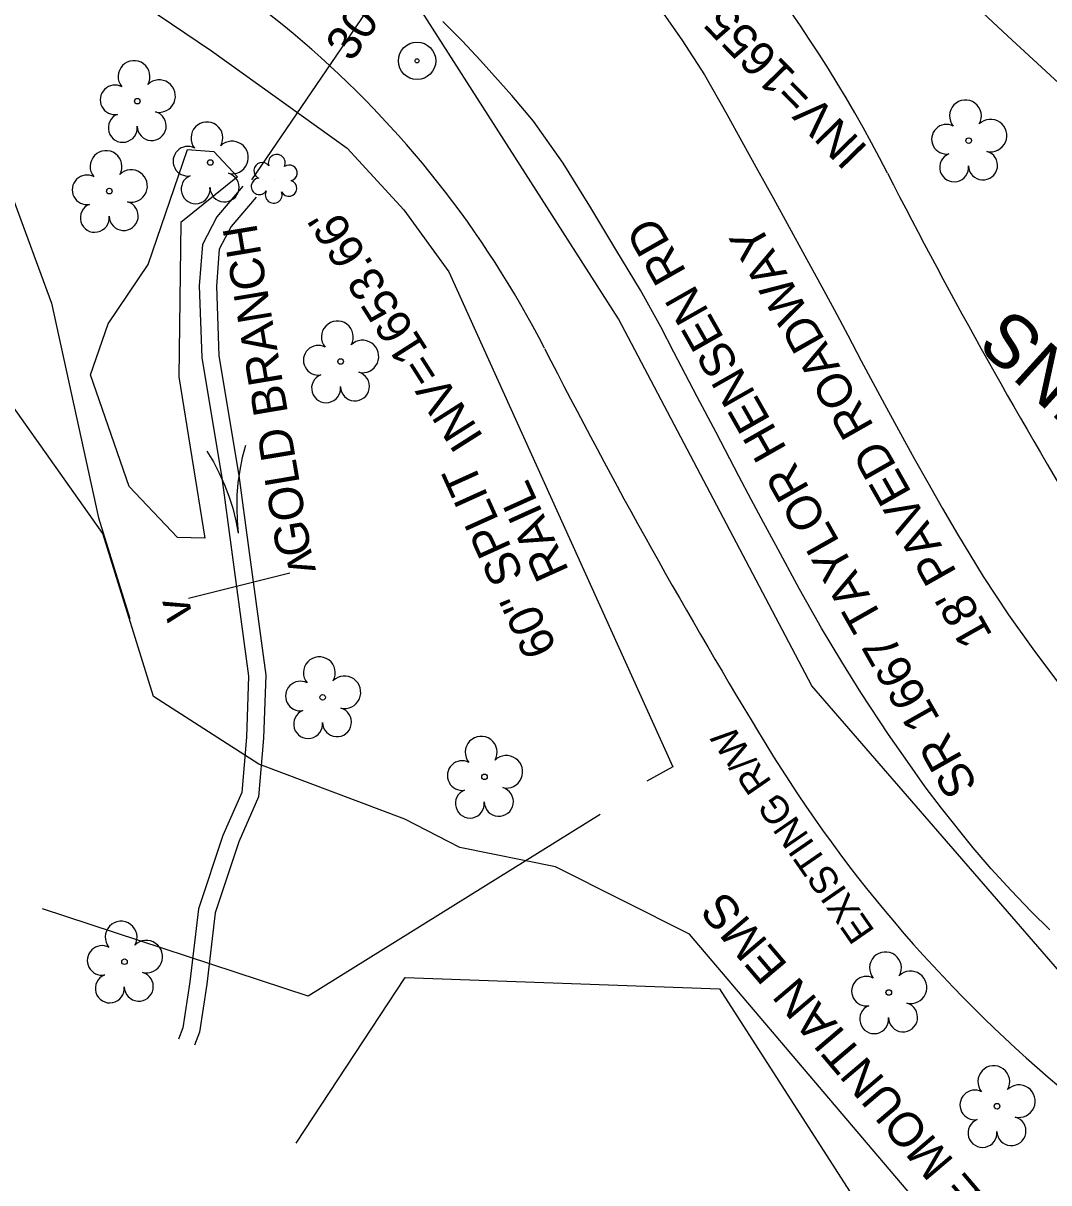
# Model space of a CAD drawing. Extents: x 472260 to 482161, y 489063 to 507124.
# Drawn here: x 476541.6 to 476661.4, y 500512.6 to 500648.1 of the extents above; entities that cross this region are included whole.
import ezdxf

# ---------------------------------------------------------------- set-up
doc = ezdxf.new("R2010")
doc.units = 0
for name, color, linetype in [('Exist Hydrographic Top of Bank', 7, 'Continuous'), ('Exist Other Culture AG Tank Leader', 7, 'Continuous'), ('Exist Structure Minor Drop Inlet Cogo Elevation', 7, 'Continuous'), ('Exist Structure Minor Pipes CMP 15 Inch Cogo Point CELL', 7, 'Continuous'), ('Exist Structure Minor Pipes HDPE 12 Inch Text', 7, 'Continuous'), ('Prop Drainage Structure Catch Basin Grate 840 03E CELL', 7, 'Continuous'), ('Prop Drainage Structure Drop Inlet Grate 2 Wide Slots and Flat Grates 840 20 Label', 7, 'Continuous'), ('Prop Drainage Structure Drop Inlet Grate 2 Wide Slots and Sag Grates 840 22 Label', 7, 'Continuous'), ('Prop Drainage Structure Outlet Berm Ditch 850 10 Label', 7, 'Continuous'), ('Prop Drainage Structure Outlet Generic CELL', 7, 'Continuous'), ('Prop Drainage Structure Pipe CSP 54in Label', 7, 'Continuous'), ('Prop Drainage Structure Pipe CSP 60in Label', 7, 'Continuous'), ('Prop Drainage Structure Pipe RCP 15in Class III Label', 7, 'Continuous'), ('Prop Drainage Structure Pipe RCP 24in Class III', 7, 'Continuous'), ('Prop Drainage Structure Pipe RCP 72in Class III', 7, 'Continuous'), ('Prop Drainage Structure Pipe Stub Out CELL', 7, 'Continuous'), ('Prop Drainage Structure Plot Symbol 20 Scale CELL', 7, 'Continuous'), ('Prop Drainage Structure Tops and Inverts LABEL', 7, 'Continuous'), ('Prop Erosion Embankment Toe Protection Label', 7, 'Continuous'), ('Prop Erosion Rip Rap Pad at Outlet CELL', 7, 'Continuous'), ('Prop Erosion Rip Rap Pad at Outlet Label', 7, 'Continuous'), ('Scratch_Level_7', 7, 'Continuous'), ('Scratch_Level_8', 7, 'Continuous')]:
    doc.layers.add(name, color=color, linetype=linetype)

msp = doc.modelspace()

# ---------------------------------------------------------------- linework, layer by layer
at = {"layer": 'Exist Other Culture AG Tank Leader'}
msp.add_line((476602.61, 500680.14), (476568.26, 500629.82), dxfattribs=at)
at = {"layer": 'Exist Structure Minor Drop Inlet Cogo Elevation'}
for centre, radius, start, end in [((478884.49, 503049.53), 3276.8, 223.91157, 228.4381), ((476497.81, 500556.65), 162.55, 27.0574, 71.839), ((476497.81, 500556.65), 117.55, 27.0574, 71.839), ((477230, 500930.64), 659.62, 207.0574, 211.36729), ((477230, 500930.64), 704.62, 207.0574, 211.36729), ((476768.56, 500649.33), 164.2, 211.3673, 249.4634)]:
    msp.add_arc(centre, radius, start, end, dxfattribs=at)
at = {"layer": 'Prop Drainage Structure Catch Basin Grate 840 03E CELL'}
msp.add_lwpolyline([(476692.39, 500442.25), (476685.43, 500450.64), (476666.86, 500474.13), (476659.92, 500494), (476619.43, 500541.67), (476603.77, 500549.55), (476592.62, 500551.79), (476586.19, 500555.12), (476569.12, 500561.53), (476556.83, 500569.46), (476550.92, 500588.49), (476530.74, 500616.96), (476529.5, 500622.19), (476530.66, 500630.03)], dxfattribs=at)
at = {"layer": 'Prop Drainage Structure Drop Inlet Grate 2 Wide Slots and Flat Grates 840 20 Label'}
for p, q in [((476554.94, 500639), (476554.94, 500639)), ((476652.06, 500634.39), (476652.06, 500634.39)), ((476563.46, 500631.83), (476563.46, 500631.83)), ((476551.67, 500628.49), (476551.67, 500628.49)), ((476578.69, 500608.58), (476578.69, 500608.58)), ((476576.59, 500569.35), (476576.59, 500569.35)), ((476595.5, 500560.06), (476595.5, 500560.06)), ((476553.44, 500538.46), (476553.44, 500538.46)), ((476642.72, 500534.87), (476642.72, 500534.87)), ((476655.37, 500521.58), (476655.37, 500521.58))]:
    msp.add_line(p, q, dxfattribs=at)
for centre in [(476554.94, 500639), (476652.06, 500634.39), (476563.46, 500631.83), (476551.67, 500628.49), (476578.69, 500608.58), (476576.59, 500569.35), (476595.5, 500560.06), (476553.44, 500538.46), (476642.72, 500534.87), (476655.37, 500521.58)]:
    msp.add_circle(centre, 0.326, dxfattribs=at)
for centre, radius, start, end in [((476554.56, 500641.87), 1.86, 330.1651, 219.7134), ((476552.34, 500639.15), 1.73, 62.6636, 279.3457), ((476557.49, 500639.59), 1.9, 257.1011, 134.1999), ((476651.68, 500637.27), 1.86, 330.1651, 219.7134), ((476553.24, 500635.88), 1.69, 111.5671, 6.231), ((476556.62, 500636.1), 1.7, 181.2822, 74.56), ((476654.61, 500634.98), 1.9, 257.1011, 134.1999), ((476563.07, 500634.7), 1.86, 330.1651, 219.7134), ((476649.46, 500634.55), 1.73, 62.6636, 279.3457), ((476566.01, 500632.42), 1.9, 257.1011, 134.1999), ((476551.29, 500631.36), 1.86, 330.1651, 219.7134), ((476560.85, 500631.98), 1.73, 62.6636, 279.3457), ((476650.36, 500631.27), 1.69, 111.5671, 6.231), ((476653.73, 500631.49), 1.7, 181.2822, 74.56), ((476549.07, 500628.64), 1.73, 62.6636, 279.3457), ((476554.22, 500629.08), 1.9, 257.1011, 134.1999), ((476561.75, 500628.71), 1.69, 111.5671, 6.231), ((476565.13, 500628.93), 1.7, 181.2822, 74.56), ((476553.35, 500625.59), 1.7, 181.2822, 74.56), ((476549.97, 500625.37), 1.69, 111.5671, 6.231), ((476578.31, 500611.45), 1.86, 330.1651, 219.7134), ((476581.24, 500609.17), 1.9, 257.1011, 134.1999), ((476576.08, 500608.73), 1.73, 62.6636, 279.3457), ((476576.99, 500605.46), 1.69, 111.5671, 6.231), ((476580.36, 500605.68), 1.7, 181.2822, 74.56), ((476576.2, 500572.22), 1.86, 330.1651, 219.7134), ((476579.14, 500569.94), 1.9, 257.1011, 134.1999), ((476573.98, 500569.5), 1.73, 62.6636, 279.3457), ((476574.89, 500566.23), 1.69, 111.5671, 6.231), ((476578.26, 500566.45), 1.7, 181.2822, 74.56), ((476595.11, 500562.93), 1.86, 330.1651, 219.7134), ((476598.05, 500560.65), 1.9, 257.1011, 134.1999), ((476592.89, 500560.21), 1.73, 62.6636, 279.3457), ((476593.79, 500556.94), 1.69, 111.5671, 6.231), ((476597.17, 500557.16), 1.7, 181.2822, 74.56), ((476553.05, 500541.33), 1.86, 330.1651, 219.7134), ((476555.99, 500539.05), 1.9, 257.1011, 134.1999), ((476550.83, 500538.61), 1.73, 62.6636, 279.3457), ((476642.34, 500537.74), 1.86, 330.1651, 219.7134), ((476551.73, 500535.34), 1.69, 111.5671, 6.231), ((476555.11, 500535.56), 1.7, 181.2822, 74.56), ((476640.11, 500535.02), 1.73, 62.6636, 279.3457), ((476645.27, 500535.46), 1.9, 257.1011, 134.1999), ((476641.02, 500531.75), 1.69, 111.5671, 6.231), ((476644.39, 500531.97), 1.7, 181.2822, 74.56), ((476654.99, 500524.45), 1.86, 330.1651, 219.7134), ((476652.77, 500521.73), 1.73, 62.6636, 279.3457), ((476657.92, 500522.17), 1.9, 257.1011, 134.1999), ((476657.05, 500518.68), 1.7, 181.2822, 74.56), ((476653.67, 500518.46), 1.69, 111.5671, 6.231)]:
    msp.add_arc(centre, radius, start, end, dxfattribs=at)
at = {"layer": 'Prop Drainage Structure Pipe CSP 60in Label'}
for points in [[(476633.73, 500570.71), (476611.16, 500613.56), (476586.91, 500651.46), (476555.05, 500675.22), (476530.86, 500685.22), (476484.66, 500695.24), (476433.73, 500701.97), (476376.32, 500708.28), (476289.66, 500718.72), (476235.99, 500726.29)], [(476530.73, 500632.56), (476532.71, 500634.28), (476535.39, 500633.81), (476540.36, 500627.8), (476544.91, 500615.4), (476550.39, 500590.33), (476554.07, 500578.56)], [(476988.6, 500317.32), (476976.14, 500327.95), (476968, 500343.75), (476968.17, 500353.15), (476973.15, 500362.66), (476979.81, 500377.26), (476979.68, 500389.61), (476978.87, 500393.81), (476963.24, 500415.57), (476939.68, 500437.56), (476904.87, 500471.4), (476890.1, 500483.37), (476873.09, 500491.52), (476857.75, 500493.14), (476837.83, 500491.19), (476818.04, 500493.77), (476777.3, 500492.75), (476728.34, 500501.38), (476682.53, 500521.44), (476665.97, 500533.52), (476633.73, 500570.71)]]:
    msp.add_lwpolyline(points, dxfattribs=at)
at = {"layer": 'Prop Drainage Structure Pipe RCP 24in Class III'}
for points in [[(476567.28, 500629.08), (476564.23, 500625.47), (476562.55, 500622.27), (476562.18, 500617.43), (476562.46, 500609.07), (476564.82, 500594.98), (476565.95, 500586.6), (476567.93, 500571.81), (476567.69, 500564.7), (476567.13, 500558.23), (476564.94, 500553.19), (476562.09, 500544.63), (476561.08, 500536.11), (476560.26, 500530.73), (476559.76, 500529.42)], [(476568.81, 500627.79), (476565.9, 500624.34), (476564.51, 500621.71), (476564.18, 500617.39), (476564.45, 500609.26), (476566.8, 500595.28), (476567.93, 500586.86), (476569.94, 500571.92), (476569.69, 500564.58), (476569.1, 500557.73), (476566.81, 500552.47), (476564.05, 500544.19), (476563.07, 500535.84), (476562.2, 500530.22), (476561.63, 500528.72)]]:
    msp.add_lwpolyline(points, dxfattribs=at)
at = {"layer": 'Prop Drainage Structure Pipe RCP 72in Class III'}
for points in [[(476463.87, 500671.4), (476469.23, 500680.07), (476511.97, 500668.99), (476540.37, 500660.6), (476563.59, 500644.88), (476579.46, 500633.51), (476586.06, 500626.29), (476591.34, 500619.04), (476617.5, 500561.23), (476614.47, 500559.55)], [(476609, 500555.67), (476574.9, 500534.42), (476543.85, 500544.63)]]:
    msp.add_lwpolyline(points, dxfattribs=at)
at = {"layer": 'Prop Drainage Structure Pipe Stub Out CELL'}
for points in [[(476616.16, 500649.55), (476618.56, 500646.17), (476621.18, 500642.08), (476623.79, 500637.48), (476625.54, 500634.29), (476627.38, 500630.97), (476629.26, 500627.62), (476631.1, 500624.27), (476632.91, 500620.94), (476634.65, 500617.72), (476636.33, 500614.64), (476637.94, 500611.65), (476639.51, 500608.68), (476642.23, 500603.61), (476644.08, 500600.19), (476645.69, 500597.26), (476647.27, 500594.46), (476649.01, 500591.41), (476650.74, 500588.43), (476653.76, 500583.47), (476656.72, 500578.98), (476659.75, 500574.75), (476663.06, 500570.35)], [(476661.53, 500542.17), (476659.37, 500544.34), (476657.01, 500546.8), (476654.68, 500549.33), (476652.59, 500551.75), (476648.86, 500556.39), (476646.98, 500558.9), (476644.89, 500561.84), (476642.7, 500565.02), (476639.47, 500569.91), (476637.23, 500573.49), (476634.88, 500577.44), (476632.31, 500581.99), (476629.52, 500587.11), (476628.1, 500589.76), (476626.66, 500592.46), (476625.22, 500595.2), (476622.55, 500600.27), (476620.35, 500604.46), (476617.63, 500609.66), (476616.08, 500612.64), (476613.72, 500616.9), (476610.85, 500621.66), (476607.81, 500626.73), (476604.67, 500631.76), (476601.22, 500636.67), (476598.68, 500639.66), (476595.02, 500643.75), (476592.88, 500646.05), (476590.61, 500648.3)]]:
    msp.add_lwpolyline(points, dxfattribs=at)
at = {"layer": 'Prop Drainage Structure Plot Symbol 20 Scale CELL'}
for radius in [2.18, 0.24]:
    msp.add_circle((476587.62, 500643.71), radius, dxfattribs=at)
at = {"layer": 'Prop Drainage Structure Tops and Inverts LABEL'}
msp.add_lwpolyline([(476563.89, 500633.1), (476566.64, 500630.14), (476560.01, 500624.84), (476559.79, 500606.81), (476562.81, 500587.96), (476559.63, 500588.02), (476553.97, 500593.99), (476549.46, 500607.01), (476551.54, 500613), (476556.21, 500619.91), (476560.81, 500633.35), (476563.89, 500633.1)], dxfattribs=at)
at = {"layer": 'Prop Erosion Embankment Toe Protection Label'}
msp.add_line((476572.75, 500583.84), (476560.92, 500580.9), dxfattribs=at)
at = {"layer": 'Prop Erosion Rip Rap Pad at Outlet CELL'}
msp.add_line((476571, 500629.74), (476571, 500629.74), dxfattribs=at)
for centre, radius, start, end in [((476571.23, 500631.78), 0.99, 334.8391, 200.4717), ((476569.52, 500630.87), 0.968, 35.8908, 245.4216), ((476572.68, 500630.61), 0.929, 284.4567, 126.0861), ((476569.2, 500629.04), 0.955, 95.1099, 327.9534), ((476570.87, 500628.06), 0.984, 151.2797, 21.387), ((476572.64, 500628.81), 0.937, 204.9913, 73.4601)]:
    msp.add_arc(centre, radius, start, end, dxfattribs=at)
at = {"layer": 'Prop Erosion Rip Rap Pad at Outlet Label'}
msp.add_lwpolyline([(476573.5, 500517.25), (476586.22, 500536.61), (476622.96, 500535.28), (476643.4, 500503.47), (476621.57, 500502.91), (476621.78, 500488.55), (476648.96, 500473.98), (476647.9, 500451.75), (476647.15, 500449.22)], dxfattribs=at)
at = {"layer": 'Scratch_Level_8'}
msp.add_line((476566.03, 500593.49), (476566.03, 500593.49), dxfattribs=at)
for points in [[(476567.59, 500598.76), (476567.19, 500597.35), (476566.93, 500595.88), (476566.69, 500594.42), (476566.58, 500592.97), (476566.55, 500591.49), (476566.6, 500590), (476566.73, 500588.54)], [(476563.06, 500598.12), (476563.84, 500596.88), (476564.5, 500595.53), (476565.13, 500594.19), (476565.64, 500592.84), (476566.08, 500591.43), (476566.45, 500589.98), (476566.73, 500588.54)]]:
    msp.add_lwpolyline(points, dxfattribs=at)

# ---------------------------------------------------------------- texts
at = {"layer": 'Exist Hydrographic Top of Bank'}
msp.add_text('30" CMP', height=4, rotation=55.6811, dxfattribs=at).set_placement((476579.99, 500643.46))
at = {"layer": 'Exist Structure Minor Pipes CMP 15 Inch Cogo Point CELL'}
msp.add_text('EXISTING R/W', height=3.2, rotation=124.6281, dxfattribs=at).set_placement((476641.16, 500542.04))
at = {"layer": 'Exist Structure Minor Pipes HDPE 12 Inch Text'}
for s, rotation, p in [("INV=1655.32'", 134.2725, (476640.42, 500633.52)), ("INV=1653.66'", 122.4529, (476595.46, 500599.74))]:
    msp.add_text(s, height=4, rotation=rotation, dxfattribs=at).set_placement(p)
at = {"layer": 'Prop Drainage Structure Drop Inlet Grate 2 Wide Slots and Sag Grates 840 22 Label'}
for s, p in [('SR 1667 TAYLOR HENSEN RD', (476653.19, 500559.07)), ("18' PAVED ROADWAY", (476654.91, 500576.59))]:
    msp.add_text(s, height=4, rotation=119.575, dxfattribs=at).set_placement(p)
at = {"layer": 'Prop Drainage Structure Outlet Berm Ditch 850 10 Label'}
for s, p in [('60" SPLIT', (476604.02, 500575.06)), ('RAIL', (476605.41, 500584.12))]:
    msp.add_text(s, height=4, rotation=114.3453, dxfattribs=at).set_placement(p)
at = {"layer": 'Prop Drainage Structure Outlet Generic CELL'}
msp.add_text('GOLD BRANCH', height=4, rotation=99.5326, dxfattribs=at).set_placement((476575.31, 500586.17))
at = {"layer": 'Prop Drainage Structure Pipe CSP 54in Label'}
msp.add_text('BLUE RIDGE MOUNTIAN EMS', height=4, rotation=130.3409, dxfattribs=at).set_placement((476672.4, 500489.36))
at = {"layer": 'Prop Drainage Structure Pipe RCP 15in Class III Label'}
for rotation, p in [(283.9571, (476572.2, 500586.04)), (103.9571, (476561.47, 500578.7))]:
    msp.add_text('v', height=4, rotation=rotation, dxfattribs=at).set_placement(p)
at = {"layer": 'Scratch_Level_7'}
msp.add_text('CARLY HOPKINS', height=6.25, rotation=137.706, dxfattribs=at).set_placement((476707.21, 500569.41))

doc.saveas('drawing.dxf')
